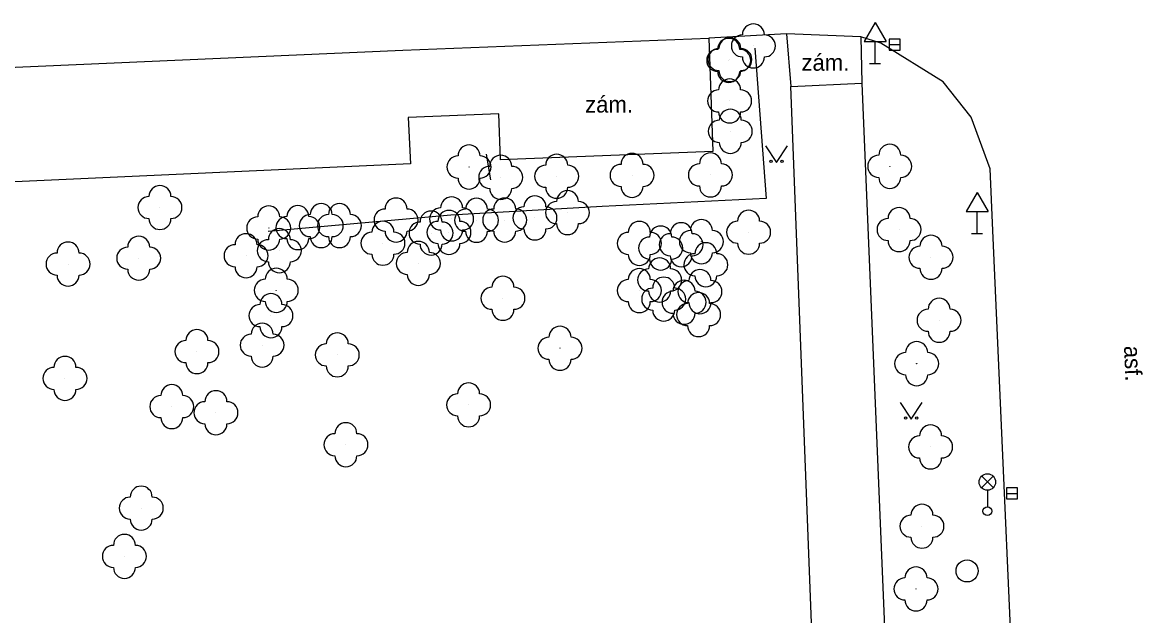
# Model space of a CAD drawing. Extents: x -737812 to -729375, y -1123000 to -1115500.
# Drawn here: x -736426.1 to -736375.2, y -1118580.8 to -1118553.8 of the extents above; entities that cross this region are included whole.
import ezdxf

# ---------------------------------------------------------------- set-up
doc = ezdxf.new("R2010")
doc.units = 0
for name, color, linetype in [('Doplněk polohopisu', 7, 'Continuous'), ('Doplňkové značky', 7, 'Continuous'), ('Hranice - ploty_ zdi', 7, 'Continuous'), ('Komunikace', 7, 'Continuous'), ('Pomocné popisy', 7, 'Continuous'), ('Povr_ zn_ inž_ sítí - el_', 7, 'Continuous'), ('Povr_ zn_ inž_ sítí - kan_', 7, 'Continuous'), ('Zeleň', 7, 'Continuous'), ('Značky druhů pozemků', 7, 'Continuous')]:
    doc.layers.add(name, color=color, linetype=linetype)

msp = doc.modelspace()

# ---------------------------------------------------------------- linework, layer by layer
at = {"layer": 'Doplněk polohopisu'}
for points in [[(-736391.4, -1118554.36), (-736391.2, -1118556.74)], [(-736394.93, -1118554.55), (-736394.74, -1118559.69), (-736404.38, -1118560.07), (-736404.45, -1118557.98), (-736408.57, -1118558.15), (-736408.47, -1118560.25), (-736463.03, -1118562.74), (-736463.31, -1118557.49)], [(-736388.03, -1118554.49), (-736387.98, -1118556.6)], [(-736391.2, -1118556.74), (-736387.98, -1118556.6)], [(-736389.87, -1118591.32), (-736391.2, -1118556.74)], [(-736387.98, -1118556.6), (-736386.54, -1118591.12)], [(-736404.82, -1118560.98), (-736405.01, -1118559.81)]]:
    msp.add_lwpolyline(points, dxfattribs=at)
at = {"layer": 'Doplňkové značky'}
for p, q in [((-736387.38, -1118553.834), (-736387.88, -1118554.7)), ((-736387.38, -1118553.834), (-736386.88, -1118554.7)), ((-736387.88, -1118554.7), (-736386.88, -1118554.7)), ((-736387.38, -1118555.7), (-736387.38, -1118554.7)), ((-736387.63, -1118555.7), (-736387.13, -1118555.7)), ((-736382.75, -1118561.554), (-736383.25, -1118562.42)), ((-736382.75, -1118561.554), (-736382.25, -1118562.42)), ((-736383.25, -1118562.42), (-736382.25, -1118562.42)), ((-736382.75, -1118563.42), (-736382.75, -1118562.42)), ((-736383, -1118563.42), (-736382.5, -1118563.42))]:
    msp.add_line(p, q, dxfattribs=at)
at = {"layer": 'Hranice - ploty_ zdi'}
msp.add_lwpolyline([(-736392.83, -1118555), (-736392.32, -1118561.83), (-736399.77, -1118562.19), (-736406.63, -1118562.58), (-736414.93, -1118563.33)], dxfattribs=at)
at = {"layer": 'Komunikace'}
for points in [[(-736391.4, -1118554.36), (-736394.93, -1118554.55)], [(-736388.03, -1118554.49), (-736391.4, -1118554.36)], [(-736463.31, -1118557.49), (-736408.82, -1118555.09), (-736394.93, -1118554.55)], [(-736382.15, -1118560.49), (-736383.01, -1118558.13), (-736384.28, -1118556.54), (-736387.11, -1118554.77), (-736388.03, -1118554.49)], [(-736382.04, -1118563.29), (-736382.15, -1118560.49)], [(-736380.77, -1118591.56), (-736382.04, -1118563.29)]]:
    msp.add_lwpolyline(points, dxfattribs=at)
at = {"layer": 'Povr_ zn_ inž_ sítí - el_'}
for p, q in [((-736382.544, -1118574.968), (-736382.016, -1118574.44)), ((-736382.008, -1118574.965), (-736382.536, -1118574.436)), ((-736382.28, -1118575.08), (-736382.28, -1118575.83))]:
    msp.add_line(p, q, dxfattribs=at)
for centre, radius in [((-736382.28, -1118574.705), 0.375), ((-736382.28, -1118576.03), 0.2)]:
    msp.add_circle(centre, radius, dxfattribs=at)
at = {"layer": 'Povr_ zn_ inž_ sítí - kan_'}
for p, q in [((-736386.74, -1118554.84), (-736386.24, -1118554.84)), ((-736381.41, -1118575.22), (-736380.91, -1118575.22))]:
    msp.add_line(p, q, dxfattribs=at)
for points in [[(-736386.74, -1118555.091), (-736386.24, -1118555.091), (-736386.24, -1118554.59), (-736386.74, -1118554.59)], [(-736381.41, -1118575.471), (-736380.91, -1118575.471), (-736380.91, -1118574.97), (-736381.41, -1118574.97)]]:
    msp.add_lwpolyline(points, close=True, dxfattribs=at)
msp.add_circle((-736383.2, -1118578.74), 0.5, dxfattribs=at)
at = {"layer": 'Zeleň'}
for centre in [(-736392.9, -1118554.9), (-736394.02, -1118555.56), (-736393.97, -1118555.52), (-736393.98, -1118557.4), (-736393.95, -1118558.78), (-736405.81, -1118560.4), (-736386.71, -1118560.37), (-736404.37, -1118560.87), (-736401.83, -1118560.82), (-736398.41, -1118560.78), (-736394.85, -1118560.76), (-736419.84, -1118562.24), (-736401.34, -1118562.47), (-736409.12, -1118562.81), (-736406.6, -1118562.76), (-736405.47, -1118562.82), (-736404.19, -1118562.81), (-736402.82, -1118562.71), (-736414.9, -1118563.17), (-736413.58, -1118563.15), (-736412.52, -1118563.06), (-736411.69, -1118563.061), (-736407.53, -1118563.4), (-736406.72, -1118563.37), (-736393.12, -1118563.36), (-736386.29, -1118563.24), (-736409.72, -1118563.86), (-736398.08, -1118563.87), (-736396.18, -1118563.93), (-736395.26, -1118563.79), (-736415.93, -1118564.43), (-736414.419, -1118564.2), (-736397.11, -1118564.08), (-736384.84, -1118564.5), (-736424.01, -1118564.81), (-736420.8, -1118564.54), (-736408.11, -1118564.78), (-736395.06, -1118564.84), (-736397.16, -1118565.53), (-736414.56, -1118566), (-736398.08, -1118566.01), (-736395.33, -1118566.06), (-736404.27, -1118566.36), (-736396.97, -1118566.4), (-736396.05, -1118566.54), (-736414.8, -1118567.15), (-736395.39, -1118567.1), (-736384.47, -1118567.36), (-736415.2, -1118568.49), (-736418.16, -1118568.78), (-736411.79, -1118568.93), (-736401.68, -1118568.63), (-736385.49, -1118569.33), (-736424.15, -1118570), (-736419.3, -1118571.28), (-736417.3, -1118571.56), (-736405.83, -1118571.2), (-736411.4, -1118573.01), (-736384.86, -1118573.11), (-736420.69, -1118575.89), (-736385.25, -1118576.71), (-736421.45, -1118578.08), (-736385.52, -1118579.56)]:
    msp.add_circle(centre, 0.0005, dxfattribs=at)
for centre, start, end in [((-736392.9, -1118554.4), 360, 180), ((-736394.02, -1118555.06), 360, 180), ((-736393.97, -1118555.02), 360, 180), ((-736393.4, -1118554.9), 90, 270), ((-736392.4, -1118554.9), 270, 90), ((-736394.52, -1118555.56), 90, 270), ((-736394.47, -1118555.52), 90, 270), ((-736393.52, -1118555.56), 270, 90), ((-736393.47, -1118555.52), 270, 90), ((-736392.9, -1118555.4), 180, 360), ((-736394.02, -1118556.06), 180, 360), ((-736393.98, -1118556.9), 360, 180), ((-736393.97, -1118556.02), 180, 360), ((-736394.48, -1118557.4), 90, 270), ((-736393.48, -1118557.4), 270, 90), ((-736393.98, -1118557.9), 180, 360), ((-736393.95, -1118558.28), 360, 180), ((-736394.45, -1118558.78), 90, 270), ((-736393.45, -1118558.78), 270, 90), ((-736405.81, -1118559.9), 360, 180), ((-736393.95, -1118559.28), 180, 360), ((-736386.71, -1118559.87), 360, 180), ((-736406.31, -1118560.4), 90, 270), ((-736405.31, -1118560.4), 270, 90), ((-736404.37, -1118560.37), 360, 180), ((-736401.83, -1118560.32), 360, 180), ((-736398.41, -1118560.28), 360, 180), ((-736394.85, -1118560.26), 360, 180), ((-736387.21, -1118560.37), 90, 270), ((-736386.21, -1118560.37), 270, 90), ((-736404.87, -1118560.87), 90, 270), ((-736403.87, -1118560.87), 270, 90), ((-736402.33, -1118560.82), 90, 270), ((-736401.33, -1118560.82), 270, 90), ((-736398.91, -1118560.78), 90, 270), ((-736397.91, -1118560.78), 270, 90), ((-736395.35, -1118560.76), 90, 270), ((-736394.35, -1118560.76), 270, 90), ((-736405.81, -1118560.9), 180, 360), ((-736386.71, -1118560.87), 180, 360), ((-736419.84, -1118561.74), 360, 180), ((-736404.37, -1118561.37), 180, 360), ((-736401.83, -1118561.32), 180, 360), ((-736401.34, -1118561.97), 360, 180), ((-736398.41, -1118561.28), 180, 360), ((-736394.85, -1118561.26), 180, 360), ((-736420.34, -1118562.24), 90, 270), ((-736419.34, -1118562.24), 270, 90), ((-736409.12, -1118562.31), 360, 180), ((-736406.6, -1118562.26), 360, 180), ((-736405.47, -1118562.32), 360, 180), ((-736404.19, -1118562.31), 360, 180), ((-736402.82, -1118562.21), 360, 180), ((-736401.84, -1118562.47), 90, 270), ((-736400.84, -1118562.47), 270, 90), ((-736414.9, -1118562.67), 360, 180), ((-736413.58, -1118562.65), 360, 180), ((-736412.52, -1118562.56), 360, 180), ((-736411.69, -1118562.561), 360, 180), ((-736409.62, -1118562.81), 90, 270), ((-736408.62, -1118562.81), 270, 90), ((-736407.53, -1118562.9), 360, 180), ((-736407.1, -1118562.76), 90, 270), ((-736406.72, -1118562.87), 360, 180), ((-736405.97, -1118562.82), 90, 270), ((-736406.1, -1118562.76), 270, 90), ((-736404.69, -1118562.81), 90, 270), ((-736404.97, -1118562.82), 270, 90), ((-736403.32, -1118562.71), 90, 270), ((-736403.69, -1118562.81), 270, 90), ((-736402.32, -1118562.71), 270, 90), ((-736393.12, -1118562.86), 360, 180), ((-736386.29, -1118562.74), 360, 180), ((-736419.84, -1118562.74), 180, 360), ((-736415.4, -1118563.17), 90, 270), ((-736414.08, -1118563.15), 90, 270), ((-736414.4, -1118563.17), 270, 90), ((-736413.02, -1118563.06), 90, 270), ((-736413.08, -1118563.15), 270, 90), ((-736412.19, -1118563.061), 90, 270), ((-736412.02, -1118563.06), 270, 90), ((-736411.19, -1118563.061), 270, 90), ((-736409.72, -1118563.36), 360, 180), ((-736408.03, -1118563.4), 90, 270), ((-736407.22, -1118563.37), 90, 270), ((-736407.03, -1118563.4), 270, 90), ((-736406.22, -1118563.37), 270, 90), ((-736401.34, -1118562.97), 180, 360), ((-736398.08, -1118563.37), 360, 180), ((-736396.18, -1118563.43), 360, 180), ((-736395.26, -1118563.29), 360, 180), ((-736393.62, -1118563.36), 90, 270), ((-736392.62, -1118563.36), 270, 90), ((-736386.79, -1118563.24), 90, 270), ((-736385.79, -1118563.24), 270, 90), ((-736415.93, -1118563.93), 360, 180), ((-736414.419, -1118563.7), 360, 180), ((-736410.22, -1118563.86), 90, 270), ((-736409.12, -1118563.31), 180, 360), ((-736409.22, -1118563.86), 270, 90), ((-736406.6, -1118563.26), 180, 360), ((-736405.47, -1118563.32), 180, 360), ((-736404.19, -1118563.31), 180, 360), ((-736402.82, -1118563.21), 180, 360), ((-736398.58, -1118563.87), 90, 270), ((-736397.11, -1118563.58), 360, 180), ((-736397.58, -1118563.87), 270, 90), ((-736396.68, -1118563.93), 90, 270), ((-736395.76, -1118563.79), 90, 270), ((-736395.68, -1118563.93), 270, 90), ((-736394.76, -1118563.79), 270, 90), ((-736384.84, -1118564), 360, 180), ((-736424.01, -1118564.31), 360, 180), ((-736420.8, -1118564.04), 360, 180), ((-736416.43, -1118564.43), 90, 270), ((-736415.43, -1118564.43), 270, 90), ((-736414.919, -1118564.2), 90, 270), ((-736414.9, -1118563.67), 180, 360), ((-736413.58, -1118563.65), 180, 360), ((-736413.919, -1118564.2), 270, 90), ((-736412.52, -1118563.56), 180, 360), ((-736411.69, -1118563.561), 180, 360), ((-736408.11, -1118564.28), 360, 180), ((-736407.53, -1118563.9), 180, 360), ((-736406.72, -1118563.87), 180, 360), ((-736397.61, -1118564.08), 90, 270), ((-736396.61, -1118564.08), 270, 90), ((-736395.06, -1118564.34), 360, 180), ((-736393.12, -1118563.86), 180, 360), ((-736386.29, -1118563.74), 180, 360), ((-736385.34, -1118564.5), 90, 270), ((-736384.34, -1118564.5), 270, 90), ((-736424.51, -1118564.81), 90, 270), ((-736423.51, -1118564.81), 270, 90), ((-736421.3, -1118564.54), 90, 270), ((-736420.3, -1118564.54), 270, 90), ((-736409.72, -1118564.36), 180, 360), ((-736408.61, -1118564.78), 90, 270), ((-736407.61, -1118564.78), 270, 90), ((-736398.08, -1118564.37), 180, 360), ((-736397.16, -1118565.03), 360, 180), ((-736396.18, -1118564.43), 180, 360), ((-736395.56, -1118564.84), 90, 270), ((-736395.26, -1118564.29), 180, 360), ((-736394.56, -1118564.84), 270, 90), ((-736420.8, -1118565.04), 180, 360), ((-736415.93, -1118564.93), 180, 360), ((-736414.56, -1118565.5), 360, 180), ((-736414.419, -1118564.7), 180, 360), ((-736398.08, -1118565.51), 360, 180), ((-736397.66, -1118565.53), 90, 270), ((-736397.11, -1118564.58), 180, 360), ((-736396.66, -1118565.53), 270, 90), ((-736384.84, -1118565), 180, 360), ((-736424.01, -1118565.31), 180, 360), ((-736415.06, -1118566), 90, 270), ((-736414.06, -1118566), 270, 90), ((-736408.11, -1118565.28), 180, 360), ((-736404.27, -1118565.86), 360, 180), ((-736398.58, -1118566.01), 90, 270), ((-736397.58, -1118566.01), 270, 90), ((-736396.97, -1118565.9), 360, 180), ((-736396.05, -1118566.04), 360, 180), ((-736395.33, -1118565.56), 360, 180), ((-736395.06, -1118565.34), 180, 360), ((-736404.77, -1118566.36), 90, 270), ((-736403.77, -1118566.36), 270, 90), ((-736397.47, -1118566.4), 90, 270), ((-736397.16, -1118566.03), 180, 360), ((-736396.55, -1118566.54), 90, 270), ((-736396.47, -1118566.4), 270, 90), ((-736395.83, -1118566.06), 90, 270), ((-736395.55, -1118566.54), 270, 90), ((-736394.83, -1118566.06), 270, 90), ((-736414.8, -1118566.65), 360, 180), ((-736414.56, -1118566.5), 180, 360), ((-736398.08, -1118566.51), 180, 360), ((-736395.39, -1118566.6), 360, 180), ((-736395.33, -1118566.56), 180, 360), ((-736384.47, -1118566.86), 360, 180), ((-736415.3, -1118567.15), 90, 270), ((-736414.3, -1118567.15), 270, 90), ((-736404.27, -1118566.86), 180, 360), ((-736396.97, -1118566.9), 180, 360), ((-736396.05, -1118567.04), 180, 360), ((-736395.89, -1118567.1), 90, 270), ((-736394.89, -1118567.1), 270, 90), ((-736384.97, -1118567.36), 90, 270), ((-736383.97, -1118567.36), 270, 90), ((-736415.2, -1118567.99), 360, 180), ((-736418.16, -1118568.28), 360, 180), ((-736415.7, -1118568.49), 90, 270), ((-736414.8, -1118567.65), 180, 360), ((-736414.7, -1118568.49), 270, 90), ((-736411.79, -1118568.43), 360, 180), ((-736401.68, -1118568.13), 360, 180), ((-736395.39, -1118567.6), 180, 360), ((-736384.47, -1118567.86), 180, 360), ((-736418.66, -1118568.78), 90, 270), ((-736417.66, -1118568.78), 270, 90), ((-736412.29, -1118568.93), 90, 270), ((-736411.29, -1118568.93), 270, 90), ((-736402.18, -1118568.63), 90, 270), ((-736401.18, -1118568.63), 270, 90), ((-736385.49, -1118568.83), 360, 180), ((-736424.15, -1118569.5), 360, 180), ((-736415.2, -1118568.99), 180, 360), ((-736385.99, -1118569.33), 90, 270), ((-736384.99, -1118569.33), 270, 90), ((-736424.65, -1118570), 90, 270), ((-736423.65, -1118570), 270, 90), ((-736418.16, -1118569.28), 180, 360), ((-736411.79, -1118569.43), 180, 360), ((-736401.68, -1118569.13), 180, 360), ((-736385.49, -1118569.83), 180, 360), ((-736424.15, -1118570.5), 180, 360), ((-736419.3, -1118570.78), 360, 180), ((-736417.3, -1118571.06), 360, 180), ((-736405.83, -1118570.7), 360, 180), ((-736419.8, -1118571.28), 90, 270), ((-736418.8, -1118571.28), 270, 90), ((-736417.8, -1118571.56), 90, 270), ((-736416.8, -1118571.56), 270, 90), ((-736406.33, -1118571.2), 90, 270), ((-736405.33, -1118571.2), 270, 90), ((-736419.3, -1118571.78), 180, 360), ((-736417.3, -1118572.06), 180, 360), ((-736411.4, -1118572.51), 360, 180), ((-736405.83, -1118571.7), 180, 360), ((-736384.86, -1118572.61), 360, 180), ((-736411.9, -1118573.01), 90, 270), ((-736410.9, -1118573.01), 270, 90), ((-736385.36, -1118573.11), 90, 270), ((-736384.36, -1118573.11), 270, 90), ((-736411.4, -1118573.51), 180, 360), ((-736384.86, -1118573.61), 180, 360), ((-736420.69, -1118575.39), 360, 180), ((-736421.19, -1118575.89), 90, 270), ((-736420.19, -1118575.89), 270, 90), ((-736385.25, -1118576.21), 360, 180), ((-736385.75, -1118576.71), 90, 270), ((-736384.75, -1118576.71), 270, 90), ((-736420.69, -1118576.39), 180, 360), ((-736421.45, -1118577.58), 360, 180), ((-736385.25, -1118577.21), 180, 360), ((-736421.95, -1118578.08), 90, 270), ((-736420.95, -1118578.08), 270, 90), ((-736421.45, -1118578.58), 180, 360), ((-736385.52, -1118579.06), 360, 180), ((-736386.02, -1118579.56), 90, 270), ((-736385.02, -1118579.56), 270, 90), ((-736385.52, -1118580.06), 180, 360)]:
    msp.add_arc(centre, 0.5, start, end, dxfattribs=at)
at = {"layer": 'Značky druhů pozemků'}
for points in [[(-736392.35, -1118559.44), (-736391.85, -1118560.19), (-736391.35, -1118559.44)], [(-736386.24, -1118571.1), (-736385.74, -1118571.85), (-736385.24, -1118571.1)]]:
    msp.add_lwpolyline(points, dxfattribs=at)
for centre in [(-736392.1, -1118560.14), (-736391.6, -1118560.14), (-736385.99, -1118571.8), (-736385.49, -1118571.8)]:
    msp.add_circle(centre, 0.05, dxfattribs=at)

# ---------------------------------------------------------------- texts
at = {"layer": 'Pomocné popisy'}
for p in [(-736390.72, -1118556.03), (-736400.54, -1118557.93)]:
    msp.add_text('zám.', height=0.75, dxfattribs=at).set_placement(p)
msp.add_text('asf.', height=0.75, rotation=272.4992, dxfattribs=at).set_placement((-736376.08, -1118568.53))

doc.saveas('drawing.dxf')
